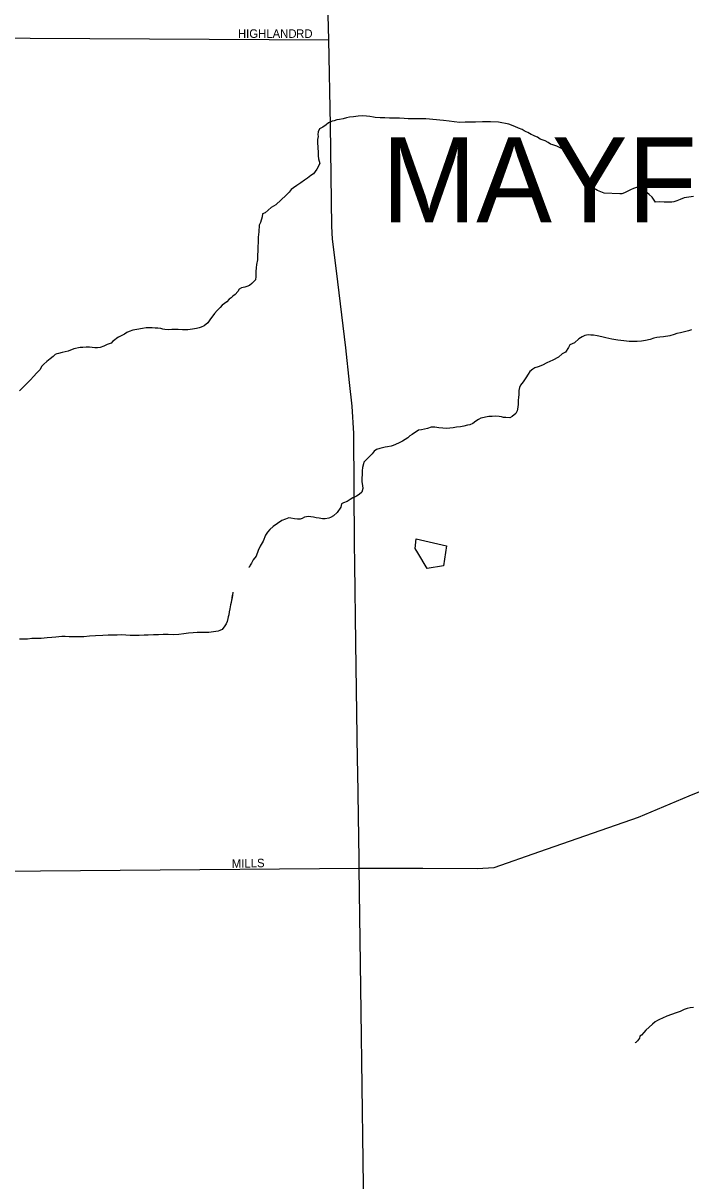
# Model space of a CAD drawing. Extents: x 2010165 to 2382125, y 1060529 to 1407316.
# Drawn here: x 2257227 to 2261161, y 1289145 to 1295963 of the extents above; entities that cross this region are included whole.
import ezdxf

# ---------------------------------------------------------------- set-up
doc = ezdxf.new("R2010")
doc.units = 0
for name, color, linetype in [('GM_X_City_Street', 7, 'Continuous'), ('GM_X_City_Street_Text', 7, 'Continuous'), ('GM_X_Corporation_Text', 7, 'Continuous'), ('GM_X_Minor_Lake', 7, 'Continuous'), ('GM_X_Minor_River', 7, 'Continuous'), ('GM_X_State_Route', 7, 'Continuous')]:
    doc.layers.add(name, color=color, linetype=linetype)

msp = doc.modelspace()

# ---------------------------------------------------------------- linework, layer by layer
at = {"layer": 'GM_X_City_Street'}
for points in [[(2256561.9, 1295878.6), (2259027.8, 1295864.8)], [(2259206.7, 1290986.8), (2259581.2, 1290986.5), (2259902.6, 1290985.8), (2260002.4, 1290991.5), (2260270.7, 1291085.7), (2260852.1, 1291286.2), (2261150, 1291412.1), (2261613.8, 1291601.9), (2262219.6, 1291859.8), (2262571.4, 1292005.7), (2262619.4, 1292043.7), (2262787.4, 1292163.7), (2263053.5, 1292393.8), (2263363.6, 1292672), (2263511.6, 1292828.1), (2263559.7, 1292918.1), (2263724.2, 1293344.7), (2263739.5, 1293384.7), (2263785, 1293504)], [(2257095.6, 1290969.3), (2259206.7, 1290986.8)]]:
    msp.add_lwpolyline(points, dxfattribs=at)
at = {"layer": 'GM_X_Minor_Lake'}
for points in [[(2259551.8, 1292843.3), (2259536.5, 1292868.4), (2259541.9, 1292926.6)], [(2259541.9, 1292926.6), (2259720.6, 1292884.4), (2259703.9, 1292767.9), (2259607.9, 1292750.8), (2259551.8, 1292843.3)]]:
    msp.add_lwpolyline(points, dxfattribs=at)
at = {"layer": 'GM_X_Minor_River'}
for points in [[(2261122.2, 1294933.7), (2261098.2, 1294925.4), (2261078.3, 1294917.2), (2261060.3, 1294910.9), (2261048.3, 1294908.8), (2261032.3, 1294908.6), (2261004.2, 1294908.3), (2260976.2, 1294910), (2260952.1, 1294909.8), (2260944, 1294919.7), (2260931.8, 1294937.6), (2260915.6, 1294953.5), (2260903.5, 1294963.4), (2260897.2, 1294987.4), (2260893, 1295001.4), (2260876.9, 1295005.3), (2260864.9, 1295009.1), (2260847, 1294996.9), (2260823, 1294988.6), (2260805.1, 1294982.4), (2260789.1, 1294974.2), (2260769.2, 1294964), (2260753.3, 1294957.8), (2260743.2, 1294957.7), (2260649, 1294962.7), (2260610.8, 1294978.3), (2260576.5, 1294998), (2260552.3, 1295011.8), (2260540.2, 1295019.7), (2260536, 1295031.7), (2260531.8, 1295049.7), (2260525.6, 1295065.6), (2260517.5, 1295079.6), (2260509.3, 1295093.6), (2260501.1, 1295107.5), (2260492.9, 1295123.5), (2260480.7, 1295141.4), (2260468.5, 1295157.3), (2260452.3, 1295173.2), (2260438.1, 1295189.1), (2260423.9, 1295205), (2260407.7, 1295218.8), (2260395.6, 1295226.7), (2260371.4, 1295238.5), (2260347.3, 1295246.3), (2260333.2, 1295250.1), (2260319.1, 1295260), (2260303, 1295269.9), (2260284.9, 1295275.7), (2260272.8, 1295279.6), (2260256.7, 1295291.4), (2260240.6, 1295297.3), (2260230.5, 1295303.2), (2260220.4, 1295307.1), (2260210.3, 1295313), (2260200.2, 1295318.9), (2260190.2, 1295322.8), (2260178.1, 1295328.7), (2260166, 1295336.6), (2260145.9, 1295344.4), (2260123.7, 1295354.2), (2260087.5, 1295367.8), (2260027.3, 1295379.2), (2259981.1, 1295382.7), (2259933.1, 1295382.2), (2259891, 1295379.8), (2259859, 1295379.4), (2259830.9, 1295379.1), (2259798.9, 1295378.8), (2259766.8, 1295382.4), (2259736.7, 1295386.1), (2259702.6, 1295389.8), (2259598.3, 1295398.7), (2259574.2, 1295400.4), (2259548.2, 1295400.1), (2259520.2, 1295399.8), (2259496.1, 1295399.6), (2259472.1, 1295401.3), (2259444, 1295403), (2259415.9, 1295402.7), (2259385.9, 1295404.4), (2259357.8, 1295406.1), (2259329.7, 1295405.8), (2259301.7, 1295407.5), (2259291.6, 1295409.4), (2259269.6, 1295413.2), (2259249.5, 1295414.9), (2259227.5, 1295416.7), (2259201.4, 1295414.4), (2259173.4, 1295412.1), (2259149.4, 1295409.8), (2259131.4, 1295405.6), (2259111.4, 1295399.4), (2259091.5, 1295395.2), (2259075.5, 1295393), (2259059.5, 1295388.8), (2259047.5, 1295386.7), (2259025.5, 1295376.4), (2259011.7, 1295364.2), (2258991.8, 1295350), (2258971.9, 1295341.7)], [(2258971.9, 1295341.7), (2258964, 1295323.6), (2258962.2, 1295307.5), (2258964.3, 1295295.5), (2258960.5, 1295277.4), (2258960.7, 1295263.4), (2258960.8, 1295253.3), (2258963, 1295239.3), (2258963.2, 1295223.3), (2258965.3, 1295209.2), (2258965.5, 1295195.2), (2258965.6, 1295181.2), (2258967.8, 1295163.1), (2258974.1, 1295137.1), (2258956.5, 1295102.8), (2258936.8, 1295076.6), (2258920.8, 1295066.3), (2258903, 1295050.1), (2258885.1, 1295037.9), (2258863.2, 1295023.6), (2258839.4, 1295007.3), (2258819.5, 1294993), (2258805.6, 1294982.8), (2258793.7, 1294968.7), (2258773.9, 1294948.4), (2258746.2, 1294922), (2258716.4, 1294893.6), (2258688.6, 1294877.2), (2258670.7, 1294861), (2258652.8, 1294846.8), (2258636.9, 1294840.6), (2258635.1, 1294822.5), (2258625.4, 1294788.3), (2258617.6, 1294774.2), (2258616, 1294734), (2258612.4, 1294701.9), (2258610.7, 1294671.8), (2258609, 1294647.7), (2258609.2, 1294631.6), (2258609.3, 1294615.6), (2258607.5, 1294603.6), (2258607.9, 1294569.5), (2258602.2, 1294541.3), (2258600.4, 1294521.2), (2258598.6, 1294501.1), (2258596.8, 1294483.1), (2258596.9, 1294471), (2258595.2, 1294451), (2258573.4, 1294430.7), (2258559.5, 1294418.5), (2258545.5, 1294412.3), (2258533.5, 1294408.2), (2258523.5, 1294406.1), (2258513.5, 1294403.9), (2258499.6, 1294395.8), (2258491.7, 1294383.6), (2258475.9, 1294365.4), (2258462, 1294355.2), (2258452.1, 1294345.1), (2258440.2, 1294336.9), (2258426.3, 1294322.8), (2258412.4, 1294312.6), (2258398.5, 1294302.4), (2258386.6, 1294288.2), (2258370.8, 1294270), (2258355, 1294253.8), (2258345.1, 1294239.6), (2258331.3, 1294221.4), (2258315.5, 1294199.2), (2258293.7, 1294180.9), (2258275.7, 1294172.7), (2258263.8, 1294168.5), (2258247.8, 1294164.3), (2258223.8, 1294160.1), (2258197.8, 1294157.8), (2258165.7, 1294157.4), (2258139.6, 1294159.2), (2258103.6, 1294158.8), (2258081.6, 1294156.5), (2258061.5, 1294158.3), (2258049.5, 1294160.2), (2258037.4, 1294164.1), (2258019.4, 1294165.9), (2258005.3, 1294167.7), (2257987.3, 1294169.6), (2257969.2, 1294169.3), (2257951.2, 1294169.1), (2257929.2, 1294164.9), (2257897.2, 1294158.5), (2257873.2, 1294154.3), (2257851.3, 1294148), (2257837.3, 1294141.8), (2257823.4, 1294131.7), (2257789.5, 1294113.2), (2257779.6, 1294107.1), (2257765.7, 1294096.9), (2257755.7, 1294090.8), (2257745.9, 1294078.6), (2257721.9, 1294070.4), (2257702, 1294060.1), (2257680, 1294053.9)], [(2261176.2, 1294942.3), (2261122.2, 1294933.7)], [(2261164.9, 1294157.8), (2261147, 1294151.6), (2261123, 1294145.3), (2261099, 1294139.1), (2261079, 1294134.8), (2261063.1, 1294128.6), (2261037.1, 1294122.3), (2260999.1, 1294115.9), (2260977.1, 1294113.6), (2260961.1, 1294111.5), (2260943.1, 1294107.3), (2260921.1, 1294101), (2260893.2, 1294094.7), (2260869.2, 1294090.4), (2260845.1, 1294088.2), (2260823.1, 1294087.9), (2260797.1, 1294087.6), (2260765, 1294091.3), (2260730.8, 1294096.9), (2260694.7, 1294102.6), (2260676.6, 1294106.4), (2260660.6, 1294110.2), (2260636.5, 1294116), (2260608.3, 1294121.7), (2260586.3, 1294125.5), (2260572.2, 1294125.3), (2260556.2, 1294127.2), (2260536.2, 1294122.9), (2260520.3, 1294116.7), (2260500.4, 1294104.5), (2260474.6, 1294080.1), (2260446.7, 1294067.8), (2260440.8, 1294053.7), (2260423.1, 1294025.4), (2260403.2, 1294015.2)], [(2257680, 1294053.9), (2257664, 1294051.7), (2257650, 1294051.5), (2257633.9, 1294053.4), (2257617.9, 1294055.2), (2257597.9, 1294055), (2257577.9, 1294052.8), (2257561.8, 1294052.6), (2257525.9, 1294044.2), (2257491.9, 1294031.8), (2257456, 1294023.3), (2257436, 1294017.1), (2257426, 1294015), (2257416, 1294010.9), (2257404.1, 1294000.7), (2257386.3, 1293986.5), (2257366.4, 1293970.2), (2257348.6, 1293954), (2257336.7, 1293943.8), (2257324.9, 1293921.6), (2257305.1, 1293901.3), (2257289.2, 1293885.1), (2257267.5, 1293860.8), (2257237.8, 1293830.4), (2257206.1, 1293798)], [(2260403.2, 1294015.2), (2260381.4, 1293996.9), (2260347.5, 1293978.5), (2260311.6, 1293962), (2260285.7, 1293949.7), (2260261.8, 1293939.4), (2260241.8, 1293933.2), (2260229.9, 1293925), (2260212, 1293910.8), (2260202.2, 1293896.6), (2260188.4, 1293874.4), (2260172.6, 1293850.2), (2260156.8, 1293832), (2260151, 1293817.9), (2260147.1, 1293799.8), (2260147.3, 1293787.7), (2260147.4, 1293773.7), (2260145.6, 1293759.6), (2260143.8, 1293741.6), (2260144, 1293719.5), (2260142.2, 1293701.4), (2260136.5, 1293679.3), (2260128.6, 1293665.2), (2260108.8, 1293646.9), (2260094.9, 1293638.7), (2260070.8, 1293640.5), (2260056.8, 1293640.3), (2260044.7, 1293644.2), (2260030.7, 1293646.1), (2260012.6, 1293647.9), (2259990.6, 1293647.6), (2259970.6, 1293647.4), (2259922.6, 1293636.9), (2259908.7, 1293628.7), (2259894.7, 1293618.5), (2259876.8, 1293606.3), (2259858.9, 1293598.1), (2259844.9, 1293595.9), (2259822.9, 1293589.6), (2259802.9, 1293585.4), (2259780.9, 1293583.2), (2259760.9, 1293580.9), (2259740.9, 1293578.7), (2259720.9, 1293576.5), (2259698.8, 1293578.3), (2259676.8, 1293580), (2259652.7, 1293583.8), (2259630.7, 1293583.6), (2259608.7, 1293575.3), (2259574.7, 1293568.9), (2259556.7, 1293566.7), (2259542.8, 1293556.5), (2259532.9, 1293550.4), (2259519, 1293540.2), (2259505, 1293532), (2259493.1, 1293521.9), (2259477.2, 1293511.7), (2259461.3, 1293501.5), (2259441.4, 1293491.2), (2259421.5, 1293481), (2259407.5, 1293476.8), (2259395.5, 1293472.7), (2259373.5, 1293468.4), (2259359.5, 1293466.3), (2259343.5, 1293462.1), (2259327.5, 1293457.9), (2259309.6, 1293451.7), (2259295.7, 1293443.5), (2259283.8, 1293427.3), (2259262, 1293405), (2259244.2, 1293386.8), (2259234.3, 1293378.7), (2259232.4, 1293368.6), (2259226.6, 1293346.5), (2259224.8, 1293326.4), (2259221.6, 1293262.2), (2259225.8, 1293240.2), (2259228, 1293222.1), (2259222.2, 1293202), (2259206.4, 1293187.8), (2259190.4, 1293177.6), (2259178.5, 1293171.4), (2259168.5, 1293167.3), (2259152.6, 1293157.1), (2259136.7, 1293146.9), (2259114.8, 1293138.7), (2259102.8, 1293132.5), (2259099, 1293112.4), (2259077.3, 1293082.1), (2259055.5, 1293061.8), (2259037.6, 1293051.6), (2259027.6, 1293047.4), (2259005.6, 1293043.2), (2258989.6, 1293045), (2258971.5, 1293048.8), (2258953.5, 1293050.7), (2258937.4, 1293054.5), (2258921.3, 1293056.3), (2258907.3, 1293058.2), (2258895.3, 1293056.1), (2258885.3, 1293053.9)], [(2258885.3, 1293053.9), (2258871.4, 1293045.8), (2258859.4, 1293041.6), (2258843.4, 1293041.4), (2258825.3, 1293043.2), (2258803.2, 1293047), (2258791.2, 1293050.9), (2258773.2, 1293042.7), (2258751.3, 1293034.4), (2258699.6, 1292999.8), (2258679.8, 1292981.5), (2258665.9, 1292965.3), (2258654.1, 1292947.1), (2258640.5, 1292912.9), (2258622.8, 1292882.6), (2258611, 1292858.4), (2258599.4, 1292824.2), (2258581.6, 1292801.9), (2258571.8, 1292783.7), (2258563.9, 1292771.6), (2258560, 1292761.6), (2258556, 1292759.5), (2258558, 1292759.5)], [(2258461.5, 1292612), (2258457.9, 1292577.9), (2258459.7, 1292594), (2258457.9, 1292577.9), (2258454, 1292565.8), (2258452.2, 1292551.8), (2258448.3, 1292537.7), (2258444.6, 1292513.6), (2258440.8, 1292495.5), (2258438.9, 1292479.4), (2258435.1, 1292467.3), (2258433.2, 1292457.3), (2258429.4, 1292439.2), (2258423.5, 1292425.1), (2258415.6, 1292413), (2258399.8, 1292392.7), (2258385.9, 1292386.6), (2258375.9, 1292382.4), (2258319.9, 1292373.8), (2258295.9, 1292375.6), (2258273.8, 1292375.3), (2258251.8, 1292375.1), (2258227.8, 1292372.8), (2258201.8, 1292370.5), (2258173.8, 1292366.2), (2258143.8, 1292361.9), (2258111.7, 1292361.5), (2258081.6, 1292363.2), (2258051.6, 1292362.9), (2258023.6, 1292360.6), (2257995.5, 1292360.3), (2257963.5, 1292359.9), (2257939.4, 1292359.7), (2257909.4, 1292357.3), (2257883.3, 1292357), (2257857.3, 1292356.8), (2257831.2, 1292358.5), (2257805.2, 1292360.2), (2257781.1, 1292359.9), (2257755.1, 1292359.7), (2257727.1, 1292359.4), (2257697, 1292357), (2257653, 1292354.5), (2257616.9, 1292352.1), (2257584.9, 1292349.8), (2257552.9, 1292349.4), (2257522.8, 1292349.1), (2257498.8, 1292348.9), (2257474.7, 1292350.6), (2257454.7, 1292350.4), (2257436.7, 1292348.2), (2257418.6, 1292348), (2257396.6, 1292345.7), (2257368.6, 1292343.4), (2257332.6, 1292339), (2257306.6, 1292338.7), (2257278.5, 1292338.4), (2257252.5, 1292336.1), (2257228.5, 1292335.9), (2257204.4, 1292335.6)], [(2261175.5, 1290166.2), (2261157.5, 1290164), (2261139.5, 1290159.8), (2261121.6, 1290153.6), (2261097.7, 1290143.3), (2261073.7, 1290135), (2261045.8, 1290124.7), (2261019.8, 1290114.4), (2260993.9, 1290104.1), (2260976, 1290095.9), (2260964, 1290089.7), (2260950.1, 1290081.6), (2260934.2, 1290067.3), (2260894.5, 1290032.8), (2260882.7, 1290018.6), (2260870.8, 1290002.5), (2260860.9, 1289998.3), (2260859, 1289986.3), (2260847.1, 1289970.1), (2260837.2, 1289960), (2260833.3, 1289957.9), (2260835.2, 1289960)]]:
    msp.add_lwpolyline(points, dxfattribs=at)
at = {"layer": 'GM_X_State_Route'}
for points in [[(2259179.3, 1292898.3), (2259174.3, 1293546.5), (2259164.3, 1293707.9), (2259150.2, 1293847.6), (2259128.9, 1294051), (2259072.4, 1294505.4), (2259049.4, 1294691), (2259045.8, 1294767), (2259037, 1295362.9), (2259027.8, 1295864.8), (2258987.5, 1297394.5), (2258976.8, 1300093.8), (2258941.7, 1301855.9), (2258936.5, 1302269.5)], [(2259186.9, 1292314.2), (2259180.2, 1292777.9), (2259179.3, 1292898.3)], [(2259196.9, 1291623.9), (2259186.9, 1292314.2)], [(2259205.9, 1291039.9), (2259197.9, 1291552.6), (2259196.9, 1291623.9)], [(2259217.9, 1290142.2), (2259206.7, 1290986.8), (2259205.9, 1291039.9)], [(2259235.3, 1288822.7), (2259217.9, 1290142.2)]]:
    msp.add_lwpolyline(points, dxfattribs=at)

# ---------------------------------------------------------------- texts
at = {"layer": 'GM_X_City_Street_Text'}
for s, rotation, p in [('HIGHLAND', 0.00001, (2258492.1, 1295876.5)), ('RD', 0.00001, (2258835.3, 1295876.4)), ('MILLS', 1.36318, (2258456.6, 1290988.1))]:
    msp.add_text(s, height=50, rotation=rotation, dxfattribs=at).set_placement(p)
at = {"layer": 'GM_X_Corporation_Text'}
msp.add_text('MAYFIELD', height=500, rotation=0.00001, dxfattribs=at).set_placement((2259339.1, 1294790.5))

doc.saveas('drawing.dxf')
